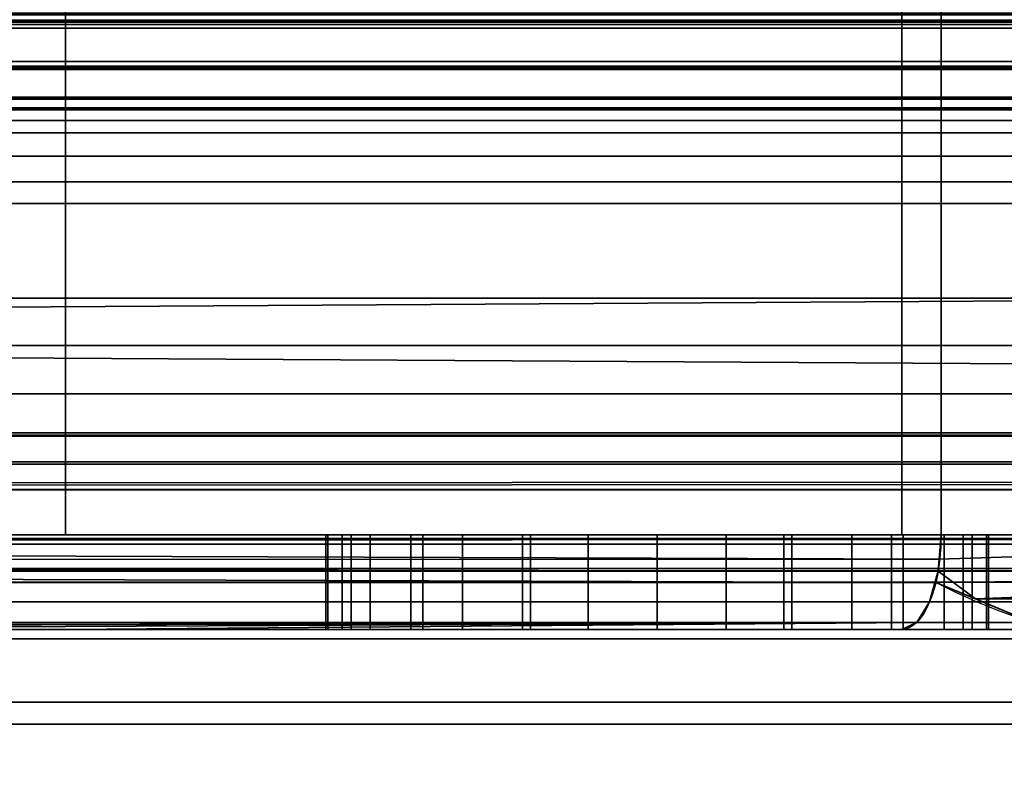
# Model space of a CAD drawing. Header units: millimetres. Extents: x -503 to 6703, y -110 to 193.
# Tile 1016 of 1056: x 4104.27 to 4114.67, y -29.51 to -21.56. Entities that reach past the tile are written whole.
import ezdxf

# ---------------------------------------------------------------- set-up
doc = ezdxf.new("R2010")
doc.units = ezdxf.units.MM
doc.layers.add('152', color=7, linetype='Continuous', true_color=0xffffff)

# ---------------------------------------------------------------- blocks, each defined once
blk = doc.blocks.new('UG_SURFACE_306')
at = {"layer": '152', "color": 252, "linetype": 'Continuous', "lineweight": 35}
for points in [[(4114, -14.5, 1159), (4040, -14.5, 1159), (4040, -27, 1159), (4114, -27, 1159)], [(4040, -14.5, 1002), (4114, -14.5, 1002), (4114, -27, 1002), (4040, -27, 1002)], [(4104.75, -14.5, 1003), (4098, -14.5, 1003), (4098, -27, 1003), (4104.75, -27, 1003)], [(4098, -14.5, 1158), (4104.75, -14.5, 1158), (4104.75, -27, 1158), (4098, -27, 1158)], [(4104.75, -27, 1003), (4113.586, -27, 1003), (4113.586, -14.5, 1003), (4104.75, -14.5, 1003)], [(4104.75, -14.5, 1158), (4113.586, -14.5, 1158), (4113.586, -27, 1158), (4104.75, -27, 1158)], [(4117.75, -14.5, 1007.164), (4113.586, -14.5, 1003), (4113.586, -27, 1003), (4117.75, -27, 1007.164)], [(4117.75, -27, 1153.836), (4113.586, -27, 1158), (4113.586, -14.5, 1158), (4117.75, -14.5, 1153.836)], [(4122, -14.5, 1151), (4114, -14.5, 1159), (4114, -27, 1159), (4122, -27, 1151)], [(4122, -27, 1010), (4114, -27, 1002), (4114, -14.5, 1002), (4122, -14.5, 1010)], [(4114, -27, 1159), (4040, -27, 1159), (4040, -27.383, 1158.924), (4113.968, -27.383, 1158.924)], [(4113.968, -27.383, 1002.076), (4040, -27.383, 1002.076), (4040, -27, 1002), (4114, -27, 1002)], [(4104.75, -27, 1014.25), (4098, -27, 1014.25), (4098, -27, 1026.238), (4099.363, -27, 1027.753)], [(4104.75, -27, 1090.5), (4098, -27, 1090.5), (4098, -27, 1096.269), (4099.35, -27, 1097.25)], [(4104.75, -27, 1110.75), (4099.084, -27, 1110.75), (4098, -27, 1111.955)], [(4098, -27, 1111.955), (4098, -27, 1129.75), (4104.75, -27, 1129.75), (4104.75, -27, 1110.75)], [(4098.316, -27, 1037.689), (4098, -27, 1037.918), (4098, -27, 1090.5), (4104.75, -27, 1090.5)], [(4104.75, -27, 1158), (4104.75, -27, 1129.75), (4098, -27, 1129.75), (4098, -27, 1158)], [(4104.75, -27, 1014.25), (4104.75, -27, 1003), (4098, -27, 1003), (4098, -27, 1014.25)], [(4104.75, -27, 1090.5), (4104.75, -27, 1035), (4099.869, -27, 1035), (4098.316, -27, 1037.689)], [(4100.66, -27, 1109), (4099.084, -27, 1110.75), (4104.75, -27, 1110.75)], [(4104.75, -27, 1097.25), (4099.35, -27, 1097.25), (4099.432, -27, 1097.309)], [(4099.35, -27, 1097.25), (4104.75, -27, 1097.25), (4104.75, -27, 1090.5)], [(4104.75, -27, 1035), (4104.75, -27, 1014.25), (4099.363, -27, 1027.753), (4100.454, -27, 1031.115)], [(4104.75, -27, 1097.25), (4099.432, -27, 1097.309), (4101.511, -27, 1100.91)], [(4100.083, -27, 1034.629), (4099.869, -27, 1035), (4104.75, -27, 1035)], [(4100.454, -27, 1031.115), (4100.083, -27, 1034.629), (4104.75, -27, 1035)], [(4104.75, -27, 1110.75), (4101.945, -27, 1105.045), (4100.66, -27, 1109)], [(4101.511, -27, 1100.91), (4101.945, -27, 1105.045), (4104.75, -27, 1110.75), (4104.75, -27, 1097.25)], [(4117.75, -27, 1014.25), (4104.75, -27, 1014.25), (4111, -27, 1020.5), (4112.339, -27, 1020.766)], [(4104.75, -27, 1014.25), (4108.525, -27, 1021.525), (4109.661, -27, 1020.766)], [(4104.75, -27, 1014.25), (4107.767, -27, 1022.661), (4108.525, -27, 1021.525)], [(4109.661, -27, 1020.766), (4111, -27, 1020.5), (4104.75, -27, 1014.25)], [(4104.75, -27, 1014.25), (4104.75, -27, 1035), (4107.5, -27, 1026), (4107.5, -27, 1024)], [(4104.75, -27, 1035), (4107.767, -27, 1027.339), (4107.5, -27, 1026)], [(4104.75, -27, 1035), (4111, -27, 1029.5), (4109.661, -27, 1029.234)], [(4107.5, -27, 1024), (4107.767, -27, 1022.661), (4104.75, -27, 1014.25)], [(4109.661, -27, 1029.234), (4108.525, -27, 1028.475), (4104.75, -27, 1035)], [(4108.525, -27, 1028.475), (4107.767, -27, 1027.339), (4104.75, -27, 1035)], [(4117.75, -27, 1097.25), (4104.75, -27, 1097.25), (4110.272, -27, 1100.577), (4111.728, -27, 1100.577)], [(4104.75, -27, 1097.25), (4107.969, -27, 1102.25), (4108.943, -27, 1101.168)], [(4104.75, -27, 1110.75), (4111, -27, 1107.5), (4109.576, -27, 1107.197)], [(4108.943, -27, 1101.168), (4110.272, -27, 1100.577), (4104.75, -27, 1097.25)], [(4104.75, -27, 1097.25), (4104.75, -27, 1110.75), (4107.671, -27, 1105.082), (4107.519, -27, 1103.634)], [(4109.576, -27, 1107.197), (4108.399, -27, 1106.342), (4104.75, -27, 1110.75)], [(4108.399, -27, 1106.342), (4107.671, -27, 1105.082), (4104.75, -27, 1110.75)], [(4107.519, -27, 1103.634), (4107.969, -27, 1102.25), (4104.75, -27, 1097.25)], [(4104.75, -27, 1129.75), (4104.75, -27, 1158), (4113.586, -27, 1158)], [(4104.75, -27, 1014.25), (4117.75, -27, 1014.25), (4117.75, -27, 1007.164), (4113.586, -27, 1003)], [(4113.586, -27, 1003), (4104.75, -27, 1003), (4104.75, -27, 1014.25)], [(4113.586, -27, 1158), (4117.75, -27, 1153.836), (4117.75, -27, 1129.75), (4104.75, -27, 1129.75)], [(4117.75, -27, 1129.75), (4117.75, -27, 1110.75), (4104.75, -27, 1110.75), (4104.75, -27, 1129.75)], [(4112.423, -27, 1107.197), (4111, -27, 1107.5), (4104.75, -27, 1110.75), (4117.75, -27, 1110.75)], [(4117.75, -27, 1097.25), (4117.75, -27, 1090.5), (4104.75, -27, 1090.5), (4104.75, -27, 1097.25)], [(4117.75, -27, 1090.5), (4117.75, -27, 1035), (4104.75, -27, 1035), (4104.75, -27, 1090.5)], [(4112.339, -27, 1029.234), (4111, -27, 1029.5), (4104.75, -27, 1035), (4117.75, -27, 1035)], [(4107.5, -28, 1026), (4107.5, -27, 1026), (4107.767, -27, 1027.339), (4107.767, -28, 1027.339)], [(4107.5, -27, 1024), (4107.5, -27, 1026), (4107.5, -28, 1026), (4107.5, -28, 1024)], [(4107.767, -28, 1022.661), (4107.767, -27, 1022.661), (4107.5, -27, 1024), (4107.5, -28, 1024)], [(4107.519, -28, 1103.634), (4107.519, -27, 1103.634), (4107.671, -27, 1105.082), (4107.671, -28, 1105.082)], [(4107.969, -28, 1102.25), (4107.969, -27, 1102.25), (4107.519, -27, 1103.634), (4107.519, -28, 1103.634)], [(4107.671, -28, 1105.082), (4107.671, -27, 1105.082), (4108.399, -27, 1106.342), (4108.399, -28, 1106.342)], [(4107.767, -28, 1027.339), (4107.767, -27, 1027.339), (4108.525, -27, 1028.475), (4108.525, -28, 1028.475)], [(4108.525, -28, 1021.525), (4108.525, -27, 1021.525), (4107.767, -27, 1022.661), (4107.767, -28, 1022.661)], [(4108.943, -28, 1101.168), (4108.943, -27, 1101.168), (4107.969, -27, 1102.25), (4107.969, -28, 1102.25)], [(4108.399, -28, 1106.342), (4108.399, -27, 1106.342), (4109.576, -27, 1107.197), (4109.576, -28, 1107.197)], [(4108.525, -28, 1028.475), (4108.525, -27, 1028.475), (4109.661, -27, 1029.234), (4109.661, -28, 1029.234)], [(4109.661, -28, 1020.766), (4109.661, -27, 1020.766), (4108.525, -27, 1021.525), (4108.525, -28, 1021.525)], [(4110.272, -28, 1100.577), (4110.272, -27, 1100.577), (4108.943, -27, 1101.168), (4108.943, -28, 1101.168)], [(4109.576, -28, 1107.197), (4109.576, -27, 1107.197), (4111, -27, 1107.5), (4111, -28, 1107.5)], [(4109.661, -28, 1029.234), (4109.661, -27, 1029.234), (4111, -27, 1029.5), (4111, -28, 1029.5)], [(4111, -28, 1020.5), (4111, -27, 1020.5), (4109.661, -27, 1020.766), (4109.661, -28, 1020.766)], [(4111.728, -28, 1100.577), (4111.728, -27, 1100.577), (4110.272, -27, 1100.577), (4110.272, -28, 1100.577)], [(4111, -28, 1107.5), (4111, -27, 1107.5), (4112.423, -27, 1107.197), (4112.423, -28, 1107.197)], [(4111, -28, 1029.5), (4111, -27, 1029.5), (4112.339, -27, 1029.234), (4112.339, -28, 1029.234)], [(4112.339, -28, 1020.766), (4112.339, -27, 1020.766), (4111, -27, 1020.5), (4111, -28, 1020.5)], [(4113.057, -28, 1101.168), (4113.057, -27, 1101.168), (4111.728, -27, 1100.577), (4111.728, -28, 1100.577)], [(4117.75, -27, 1097.25), (4111.728, -27, 1100.577), (4113.057, -27, 1101.168)], [(4112.339, -28, 1029.234), (4112.339, -27, 1029.234), (4113.475, -27, 1028.475), (4113.475, -28, 1028.475)], [(4113.475, -28, 1021.525), (4113.475, -27, 1021.525), (4112.339, -27, 1020.766), (4112.339, -28, 1020.766)], [(4117.75, -27, 1035), (4113.475, -27, 1028.475), (4112.339, -27, 1029.234)], [(4112.339, -27, 1020.766), (4113.475, -27, 1021.525), (4117.75, -27, 1014.25)], [(4112.423, -28, 1107.197), (4112.423, -27, 1107.197), (4113.601, -27, 1106.342), (4113.601, -28, 1106.342)], [(4117.75, -27, 1110.75), (4113.601, -27, 1106.342), (4112.423, -27, 1107.197)], [(4114.031, -28, 1102.25), (4114.031, -27, 1102.25), (4113.057, -27, 1101.168), (4113.057, -28, 1101.168)], [(4113.057, -27, 1101.168), (4114.031, -27, 1102.25), (4117.75, -27, 1097.25)], [(4113.475, -28, 1028.475), (4113.475, -27, 1028.475), (4114.233, -27, 1027.339), (4114.233, -28, 1027.339)], [(4114.233, -28, 1022.661), (4114.233, -27, 1022.661), (4113.475, -27, 1021.525), (4113.475, -28, 1021.525)], [(4117.75, -27, 1035), (4114.233, -27, 1027.339), (4113.475, -27, 1028.475)], [(4113.475, -27, 1021.525), (4114.233, -27, 1022.661), (4117.75, -27, 1014.25)], [(4113.601, -28, 1106.342), (4113.601, -27, 1106.342), (4114.329, -27, 1105.082), (4114.329, -28, 1105.082)], [(4117.75, -27, 1110.75), (4114.329, -27, 1105.082), (4113.601, -27, 1106.342)], [(4122, -27, 1151), (4114, -27, 1159), (4113.968, -27.383, 1158.924), (4121.924, -27.383, 1150.968)], [(4114, -27, 1002), (4122, -27, 1010), (4121.924, -27.383, 1010.032), (4113.968, -27.383, 1002.076)], [(4114.481, -28, 1103.634), (4114.481, -27, 1103.634), (4114.031, -27, 1102.25), (4114.031, -28, 1102.25)], [(4117.75, -27, 1097.25), (4114.031, -27, 1102.25), (4114.481, -27, 1103.634)], [(4114.233, -28, 1027.339), (4114.233, -27, 1027.339), (4114.5, -27, 1026), (4114.5, -28, 1026)], [(4114.5, -28, 1024), (4114.5, -27, 1024), (4114.233, -27, 1022.661), (4114.233, -28, 1022.661)], [(4117.75, -27, 1014.25), (4114.233, -27, 1022.661), (4114.5, -27, 1024)], [(4114.5, -27, 1026), (4114.233, -27, 1027.339), (4117.75, -27, 1035)], [(4114.329, -28, 1105.082), (4114.329, -27, 1105.082), (4114.481, -27, 1103.634), (4114.481, -28, 1103.634)], [(4114.481, -27, 1103.634), (4114.329, -27, 1105.082), (4117.75, -27, 1110.75), (4117.75, -27, 1097.25)], [(4114.5, -27, 1026), (4114.5, -27, 1024), (4114.5, -28, 1024), (4114.5, -28, 1026)], [(4117.75, -27, 1035), (4117.75, -27, 1014.25), (4114.5, -27, 1024), (4114.5, -27, 1026)], [(4113.968, -27.383, 1158.924), (4040, -27.383, 1158.924), (4040, -27.707, 1158.707), (4113.879, -27.707, 1158.707)], [(4113.879, -27.707, 1002.293), (4040, -27.707, 1002.293), (4040, -27.383, 1002.076), (4113.968, -27.383, 1002.076)], [(4121.924, -27.383, 1150.968), (4113.968, -27.383, 1158.924), (4113.879, -27.707, 1158.707), (4121.707, -27.707, 1150.879)], [(4113.968, -27.383, 1002.076), (4121.924, -27.383, 1010.032), (4121.707, -27.707, 1010.121), (4113.879, -27.707, 1002.293)], [(4113.879, -27.707, 1158.707), (4040, -27.707, 1158.707), (4040, -27.924, 1158.383), (4113.744, -27.924, 1158.383)], [(4113.744, -27.924, 1002.617), (4040, -27.924, 1002.617), (4040, -27.707, 1002.293), (4113.879, -27.707, 1002.293)], [(4121.707, -27.707, 1150.879), (4113.879, -27.707, 1158.707), (4113.744, -27.924, 1158.383), (4121.383, -27.924, 1150.744)], [(4113.879, -27.707, 1002.293), (4121.707, -27.707, 1010.121), (4121.383, -27.924, 1010.256), (4113.744, -27.924, 1002.617)], [(4113.744, -27.924, 1158.383), (4040, -27.924, 1158.383), (4040, -28, 1158), (4079.25, -28, 1158)], [(4079.25, -28, 1003), (4040, -28, 1003), (4040, -27.924, 1002.617), (4113.744, -27.924, 1002.617)], [(4113.744, -27.924, 1158.383), (4079.25, -28, 1158), (4082.75, -28, 1158)], [(4082.75, -28, 1003), (4079.25, -28, 1003), (4113.744, -27.924, 1002.617)], [(4113.744, -27.924, 1158.383), (4082.75, -28, 1158), (4086, -28, 1158)], [(4113.744, -27.924, 1002.617), (4086, -28, 1003), (4082.75, -28, 1003)], [(4086, -28, 1158), (4098, -28, 1158), (4113.744, -27.924, 1158.383)], [(4113.744, -27.924, 1002.617), (4098, -28, 1003), (4086, -28, 1003)], [(4113.744, -27.924, 1158.383), (4098, -28, 1158), (4104.75, -28, 1158)], [(4113.744, -27.924, 1002.617), (4104.75, -28, 1003), (4098, -28, 1003)], [(4104.75, -28, 1158), (4113.586, -28, 1158), (4113.744, -27.924, 1158.383)], [(4113.744, -27.924, 1002.617), (4113.586, -28, 1003), (4104.75, -28, 1003)], [(4121.383, -27.924, 1150.744), (4113.744, -27.924, 1158.383), (4113.586, -28, 1158), (4117.75, -28, 1153.836)], [(4117.75, -28, 1007.164), (4113.586, -28, 1003), (4113.744, -27.924, 1002.617), (4121.383, -27.924, 1010.256)], [(4104.75, -28, 1090.5), (4098, -28, 1090.5), (4098, -28, 1037.918), (4098.316, -28, 1037.689)], [(4104.75, -28, 1110.75), (4104.75, -28, 1129.75), (4098, -28, 1129.75), (4098, -28, 1111.955)], [(4099.35, -28, 1097.25), (4098, -28, 1096.269), (4098, -28, 1090.5), (4104.75, -28, 1090.5)], [(4098, -28, 1111.955), (4099.084, -28, 1110.75), (4104.75, -28, 1110.75)], [(4099.363, -28, 1027.753), (4098, -28, 1026.238), (4098, -28, 1014.25), (4104.75, -28, 1014.25)], [(4098, -28, 1158), (4098, -28, 1129.75), (4104.75, -28, 1129.75), (4104.75, -28, 1158)], [(4098, -28, 1014.25), (4098, -28, 1003), (4104.75, -28, 1003), (4104.75, -28, 1014.25)], [(4098.316, -28, 1037.689), (4099.869, -28, 1035), (4104.75, -28, 1035), (4104.75, -28, 1090.5)], [(4104.75, -28, 1110.75), (4099.084, -28, 1110.75), (4100.66, -28, 1109)], [(4104.75, -28, 1090.5), (4104.75, -28, 1097.25), (4099.35, -28, 1097.25)], [(4099.432, -28, 1097.309), (4099.35, -28, 1097.25), (4104.75, -28, 1097.25)], [(4100.454, -28, 1031.115), (4099.363, -28, 1027.753), (4104.75, -28, 1014.25), (4104.75, -28, 1035)], [(4101.511, -28, 1100.91), (4099.432, -28, 1097.309), (4104.75, -28, 1097.25)], [(4104.75, -28, 1035), (4099.869, -28, 1035), (4100.083, -28, 1034.629)], [(4104.75, -28, 1035), (4100.083, -28, 1034.629), (4100.454, -28, 1031.115)], [(4100.66, -28, 1109), (4101.945, -28, 1105.045), (4104.75, -28, 1110.75)], [(4104.75, -28, 1097.25), (4104.75, -28, 1110.75), (4101.945, -28, 1105.045), (4101.511, -28, 1100.91)], [(4117.75, -28, 1035), (4104.75, -28, 1035), (4111, -28, 1029.5), (4112.339, -28, 1029.234)], [(4104.75, -28, 1035), (4108.525, -28, 1028.475), (4109.661, -28, 1029.234)], [(4104.75, -28, 1035), (4107.767, -28, 1027.339), (4108.525, -28, 1028.475)], [(4109.661, -28, 1029.234), (4111, -28, 1029.5), (4104.75, -28, 1035)], [(4104.75, -28, 1035), (4104.75, -28, 1014.25), (4107.5, -28, 1024), (4107.5, -28, 1026)], [(4104.75, -28, 1014.25), (4107.767, -28, 1022.661), (4107.5, -28, 1024)], [(4104.75, -28, 1014.25), (4111, -28, 1020.5), (4109.661, -28, 1020.766)], [(4107.5, -28, 1026), (4107.767, -28, 1027.339), (4104.75, -28, 1035)], [(4109.661, -28, 1020.766), (4108.525, -28, 1021.525), (4104.75, -28, 1014.25)], [(4108.525, -28, 1021.525), (4107.767, -28, 1022.661), (4104.75, -28, 1014.25)], [(4117.75, -28, 1110.75), (4104.75, -28, 1110.75), (4111, -28, 1107.5), (4112.423, -28, 1107.197)], [(4104.75, -28, 1110.75), (4108.399, -28, 1106.342), (4109.576, -28, 1107.197)], [(4104.75, -28, 1110.75), (4107.671, -28, 1105.082), (4108.399, -28, 1106.342)], [(4109.576, -28, 1107.197), (4111, -28, 1107.5), (4104.75, -28, 1110.75)], [(4104.75, -28, 1097.25), (4107.969, -28, 1102.25), (4107.519, -28, 1103.634)], [(4107.519, -28, 1103.634), (4107.671, -28, 1105.082), (4104.75, -28, 1110.75), (4104.75, -28, 1097.25)], [(4104.75, -28, 1097.25), (4110.272, -28, 1100.577), (4108.943, -28, 1101.168)], [(4104.75, -28, 1097.25), (4117.75, -28, 1097.25), (4111.728, -28, 1100.577), (4110.272, -28, 1100.577)], [(4108.943, -28, 1101.168), (4107.969, -28, 1102.25), (4104.75, -28, 1097.25)], [(4104.75, -28, 1014.25), (4104.75, -28, 1003), (4113.586, -28, 1003)], [(4104.75, -28, 1129.75), (4117.75, -28, 1129.75), (4117.75, -28, 1153.836), (4113.586, -28, 1158)], [(4113.586, -28, 1158), (4104.75, -28, 1158), (4104.75, -28, 1129.75)], [(4113.586, -28, 1003), (4117.75, -28, 1007.164), (4117.75, -28, 1014.25), (4104.75, -28, 1014.25)], [(4104.75, -28, 1129.75), (4104.75, -28, 1110.75), (4117.75, -28, 1110.75), (4117.75, -28, 1129.75)], [(4104.75, -28, 1097.25), (4104.75, -28, 1090.5), (4117.75, -28, 1090.5), (4117.75, -28, 1097.25)], [(4104.75, -28, 1090.5), (4104.75, -28, 1035), (4117.75, -28, 1035), (4117.75, -28, 1090.5)], [(4112.339, -28, 1020.766), (4111, -28, 1020.5), (4104.75, -28, 1014.25), (4117.75, -28, 1014.25)], [(4113.057, -28, 1101.168), (4111.728, -28, 1100.577), (4117.75, -28, 1097.25)], [(4117.75, -28, 1014.25), (4113.475, -28, 1021.525), (4112.339, -28, 1020.766)], [(4112.339, -28, 1029.234), (4113.475, -28, 1028.475), (4117.75, -28, 1035)], [(4112.423, -28, 1107.197), (4113.601, -28, 1106.342), (4117.75, -28, 1110.75)], [(4117.75, -28, 1097.25), (4114.031, -28, 1102.25), (4113.057, -28, 1101.168)], [(4117.75, -28, 1014.25), (4114.233, -28, 1022.661), (4113.475, -28, 1021.525)], [(4113.475, -28, 1028.475), (4114.233, -28, 1027.339), (4117.75, -28, 1035)], [(4113.601, -28, 1106.342), (4114.329, -28, 1105.082), (4117.75, -28, 1110.75)], [(4114.481, -28, 1103.634), (4114.031, -28, 1102.25), (4117.75, -28, 1097.25)], [(4117.75, -28, 1035), (4114.233, -28, 1027.339), (4114.5, -28, 1026)], [(4114.5, -28, 1024), (4114.233, -28, 1022.661), (4117.75, -28, 1014.25)], [(4117.75, -28, 1097.25), (4117.75, -28, 1110.75), (4114.329, -28, 1105.082), (4114.481, -28, 1103.634)], [(4117.75, -28, 1014.25), (4117.75, -28, 1035), (4114.5, -28, 1026), (4114.5, -28, 1024)]]:
    blk.add_3dface(points, dxfattribs=at)
blk = doc.blocks.new('UG_SURFACE_316')
at = {"layer": '152', "color": 18, "linetype": 'Continuous', "lineweight": 70}
for points in [[(4037.5, -21, 6.5), (4956.5, -21, 6.5), (4956.5, -21.574, 6.614), (4037.5, -21.574, 6.614)], [(4037.5, -22.5, 23.5), (4956.5, -22.5, 23.5), (4956.5, -21.5, 23.5), (4037.5, -21.5, 23.5)], [(4037.5, -21.574, 6.614), (4956.5, -21.574, 6.614), (4956.5, -22.061, 6.939), (4037.5, -22.061, 6.939)], [(4037.5, -22.061, 6.939), (4956.5, -22.061, 6.939), (4956.5, -22.386, 7.426), (4037.5, -22.386, 7.426)], [(4037.5, -22.386, 7.426), (4956.5, -22.386, 7.426), (4956.5, -22.5, 8), (4037.5, -22.5, 8)], [(4037.5, -22.5, 8), (4956.5, -22.5, 8), (4956.5, -22.5, 23.5), (4037.5, -22.5, 23.5)]]:
    blk.add_3dface(points, dxfattribs=at)
blk = doc.blocks.new('UG_SURFACE_317')
at = {"layer": '152', "color": 250, "linetype": 'Continuous', "lineweight": 35}
for points in [[(4037.5, -22.5, 6.5), (4962.5, -22.5, 6.5), (4962.5, -17.5, 6.5), (4037.5, -17.5, 6.5)], [(4037.5, -18.784, 5.5), (4962.5, -18.784, 5.5), (4962.5, -22.5, 5.5), (4037.5, -22.5, 5.5)], [(4037.5, -20.5, 0.5), (4962.5, -20.5, 0.5), (4962.5, -21.648, 0.728), (4037.5, -21.648, 0.728)], [(4037.5, -21.609, 1.835), (4962.5, -21.609, 1.835), (4962.5, -21.014, 1.567), (4037.5, -21.014, 1.567)], [(4037.5, -22.085, 2.281), (4962.5, -22.085, 2.281), (4962.5, -21.609, 1.835), (4037.5, -21.609, 1.835)], [(4037.5, -21.648, 0.728), (4962.5, -21.648, 0.728), (4962.5, -22.621, 1.379), (4037.5, -22.621, 1.379)], [(4037.5, -22.394, 2.856), (4962.5, -22.394, 2.856), (4962.5, -22.085, 2.281), (4037.5, -22.085, 2.281)], [(4037.5, -22.5, 3.5), (4962.5, -22.5, 3.5), (4962.5, -22.394, 2.856), (4037.5, -22.394, 2.856)], [(4037.5, -22.5, 5.5), (4962.5, -22.5, 5.5), (4962.5, -22.5, 3.5), (4037.5, -22.5, 3.5)], [(4037.5, -22.5, 23.5), (4962.5, -22.5, 23.5), (4962.5, -22.5, 6.5), (4037.5, -22.5, 6.5)], [(4037.5, -23.5, 23.5), (4962.5, -23.5, 23.5), (4962.5, -22.5, 23.5), (4037.5, -22.5, 23.5)], [(4037.5, -22.621, 1.379), (4962.5, -22.621, 1.379), (4962.5, -23.272, 2.352), (4037.5, -23.272, 2.352)], [(4037.5, -23.272, 2.352), (4962.5, -23.272, 2.352), (4962.5, -23.5, 3.5), (4037.5, -23.5, 3.5)], [(4037.5, -23.5, 3.5), (4962.5, -23.5, 3.5), (4962.5, -23.5, 23.5), (4037.5, -23.5, 23.5)]]:
    blk.add_3dface(points, dxfattribs=at)
blk = doc.blocks.new('UG_SURFACE_318')
at = {"layer": '152', "color": 252, "linetype": 'Continuous', "lineweight": 35}
for points in [[(4037.5, -12, 27), (4962.5, -12, 27), (4962.5, -22, 27), (4037.5, -22, 27)], [(4037.5, -20.228, 24), (4962.5, -20.228, 24), (4962.5, -23.5, 24), (4037.5, -23.5, 24)], [(4037.5, -22, 25), (4962.5, -22, 25), (4962.5, -20.228, 25), (4037.5, -20.228, 25)], [(4037.5, -24.5, 30.5), (4962.5, -24.5, 30.5), (4962.5, -20.25, 30.5), (4037.5, -20.25, 30.5)], [(4037.5, -22, 27), (4962.5, -22, 27), (4962.5, -22, 25), (4037.5, -22, 25)], [(4037.5, -23, 28), (4962.5, -23, 28), (4962.5, -23.5, 29.5), (4037.5, -23.5, 29.5)], [(4037.5, -23.5, 26.5), (4962.5, -23.5, 26.5), (4962.5, -23, 28), (4037.5, -23, 28)], [(4037.5, -23.5, 0.5), (4962.5, -23.5, 0.5), (4962.5, -24.5, 0.5), (4037.5, -24.5, 0.5)], [(4037.5, -23.5, 24), (4962.5, -23.5, 24), (4962.5, -23.5, 0.5), (4037.5, -23.5, 0.5)], [(4037.5, -23.5, 29.5), (4962.5, -23.5, 29.5), (4962.5, -24.5, 29.5), (4037.5, -24.5, 29.5)], [(4037.5, -24.5, 26.5), (4962.5, -24.5, 26.5), (4962.5, -23.5, 26.5), (4037.5, -23.5, 26.5)], [(4037.5, -24.5, 0.5), (4962.5, -24.5, 0.5), (4962.5, -24.5, 26.5), (4037.5, -24.5, 26.5)], [(4037.5, -24.5, 29.5), (4962.5, -24.5, 29.5), (4962.5, -24.5, 30.5), (4037.5, -24.5, 30.5)]]:
    blk.add_3dface(points, dxfattribs=at)
blk = doc.blocks.new('UG_SURFACE_341')
at = {"layer": '152', "color": 35, "linetype": 'Continuous', "lineweight": 35}
for points in [[(4040, -14.5, 1002), (4114, -14.5, 1002), (4114, -27, 1002), (4040, -27, 1002)], [(4114, -14.5, 1159), (4040, -14.5, 1159), (4040, -27, 1159), (4114, -27, 1159)], [(4104.75, -14.5, 1003), (4098, -14.5, 1003), (4098, -27, 1003), (4104.75, -27, 1003)], [(4098, -14.5, 1158), (4104.75, -14.5, 1158), (4104.75, -27, 1158), (4098, -27, 1158)], [(4104.75, -27, 1003), (4113.586, -27, 1003), (4113.586, -14.5, 1003), (4104.75, -14.5, 1003)], [(4104.75, -14.5, 1158), (4113.586, -14.5, 1158), (4113.586, -27, 1158), (4104.75, -27, 1158)], [(4117.75, -14.5, 1007.164), (4113.586, -14.5, 1003), (4113.586, -27, 1003), (4117.75, -27, 1007.164)], [(4117.75, -27, 1153.836), (4113.586, -27, 1158), (4113.586, -14.5, 1158), (4117.75, -14.5, 1153.836)], [(4122, -14.5, 1151), (4114, -14.5, 1159), (4114, -27, 1159), (4122, -27, 1151)], [(4122, -27, 1010), (4114, -27, 1002), (4114, -14.5, 1002), (4122, -14.5, 1010)], [(4963, -30, 2017), (4963, -19.41, 2017), (4037, -19.41, 2017), (4037, -24.75, 2017)], [(4039, -19.41, 30.5), (4961, -19.41, 30.5), (4037, -25, 30.5), (4037, -24.75, 30.5)], [(4961, -19.41, 30.5), (4963, -19.41, 30.5), (4963, -25, 30.5), (4037, -25, 30.5)], [(4127, -22.753, 1171.853), (4040, -22.753, 1171.853), (4040, -19.5, 1172.5), (4127, -19.5, 1172.5)], [(4127, -19.5, 996.5), (4040, -19.5, 996.5), (4040, -22.753, 997.147), (4127, -22.753, 997.147)], [(4127, -25.51, 1170.01), (4040, -25.51, 1170.01), (4040, -22.753, 1171.853), (4127, -22.753, 1171.853)], [(4127, -22.753, 997.147), (4040, -22.753, 997.147), (4040, -25.51, 998.99), (4127, -25.51, 998.99)], [(4037, -24.75, 2017), (4037, -30, 2017), (4963, -30, 2017)], [(4037, -30), (4037, -25), (4963, -25), (4963, -30)], [(4037, -25), (4037, -25, 30.5), (4963, -25, 30.5), (4963, -25)], [(4127, -27.353, 1167.253), (4040, -27.353, 1167.253), (4040, -25.51, 1170.01), (4127, -25.51, 1170.01)], [(4127, -25.51, 998.99), (4040, -25.51, 998.99), (4040, -27.353, 1001.747), (4127, -27.353, 1001.747)], [(4040, -27, 1002), (4114, -27, 1002), (4113.979, -27.257, 1002.051)], [(4113.979, -27.257, 1002.051), (4040, -27.26, 1002.035), (4040, -27, 1002)], [(4114, -27, 1159), (4040, -27, 1159), (4040, -27.383, 1158.924), (4113.968, -27.383, 1158.924)], [(4104.75, -27, 1014.25), (4098, -27, 1014.25), (4098, -27, 1026.238), (4099.363, -27, 1027.753)], [(4104.75, -27, 1090.5), (4098, -27, 1090.5), (4098, -27, 1096.269), (4099.35, -27, 1097.25)], [(4104.75, -27, 1110.75), (4099.084, -27, 1110.75), (4098, -27, 1111.955)], [(4098, -27, 1111.955), (4098, -27, 1129.75), (4104.75, -27, 1129.75), (4104.75, -27, 1110.75)], [(4098.316, -27, 1037.689), (4098, -27, 1037.918), (4098, -27, 1090.5), (4104.75, -27, 1090.5)], [(4104.75, -27, 1158), (4104.75, -27, 1129.75), (4098, -27, 1129.75), (4098, -27, 1158)], [(4104.75, -27, 1014.25), (4104.75, -27, 1003), (4098, -27, 1003), (4098, -27, 1014.25)], [(4104.75, -27, 1090.5), (4104.75, -27, 1035), (4099.869, -27, 1035), (4098.316, -27, 1037.689)], [(4100.66, -27, 1109), (4099.084, -27, 1110.75), (4104.75, -27, 1110.75)], [(4104.75, -27, 1097.25), (4099.35, -27, 1097.25), (4099.432, -27, 1097.309)], [(4099.35, -27, 1097.25), (4104.75, -27, 1097.25), (4104.75, -27, 1090.5)], [(4104.75, -27, 1035), (4104.75, -27, 1014.25), (4099.363, -27, 1027.753), (4100.454, -27, 1031.115)], [(4104.75, -27, 1097.25), (4099.432, -27, 1097.309), (4101.511, -27, 1100.91)], [(4100.083, -27, 1034.629), (4099.869, -27, 1035), (4104.75, -27, 1035)], [(4100.454, -27, 1031.115), (4100.083, -27, 1034.629), (4104.75, -27, 1035)], [(4104.75, -27, 1110.75), (4101.945, -27, 1105.045), (4100.66, -27, 1109)], [(4101.511, -27, 1100.91), (4101.945, -27, 1105.045), (4104.75, -27, 1110.75), (4104.75, -27, 1097.25)], [(4117.75, -27, 1014.25), (4104.75, -27, 1014.25), (4111, -27, 1020.5), (4112.339, -27, 1020.766)], [(4104.75, -27, 1014.25), (4108.525, -27, 1021.525), (4109.661, -27, 1020.766)], [(4104.75, -27, 1014.25), (4107.767, -27, 1022.661), (4108.525, -27, 1021.525)], [(4109.661, -27, 1020.766), (4111, -27, 1020.5), (4104.75, -27, 1014.25)], [(4104.75, -27, 1014.25), (4104.75, -27, 1035), (4107.5, -27, 1026), (4107.5, -27, 1024)], [(4104.75, -27, 1035), (4107.767, -27, 1027.339), (4107.5, -27, 1026)], [(4104.75, -27, 1035), (4111, -27, 1029.5), (4109.661, -27, 1029.234)], [(4107.5, -27, 1024), (4107.767, -27, 1022.661), (4104.75, -27, 1014.25)], [(4109.661, -27, 1029.234), (4108.525, -27, 1028.475), (4104.75, -27, 1035)], [(4108.525, -27, 1028.475), (4107.767, -27, 1027.339), (4104.75, -27, 1035)], [(4117.75, -27, 1097.25), (4104.75, -27, 1097.25), (4110.272, -27, 1100.577), (4111.728, -27, 1100.577)], [(4104.75, -27, 1097.25), (4107.969, -27, 1102.25), (4108.943, -27, 1101.168)], [(4104.75, -27, 1110.75), (4111, -27, 1107.5), (4109.576, -27, 1107.197)], [(4108.943, -27, 1101.168), (4110.272, -27, 1100.577), (4104.75, -27, 1097.25)], [(4104.75, -27, 1097.25), (4104.75, -27, 1110.75), (4107.671, -27, 1105.082), (4107.519, -27, 1103.634)], [(4109.576, -27, 1107.197), (4108.399, -27, 1106.342), (4104.75, -27, 1110.75)], [(4108.399, -27, 1106.342), (4107.671, -27, 1105.082), (4104.75, -27, 1110.75)], [(4107.519, -27, 1103.634), (4107.969, -27, 1102.25), (4104.75, -27, 1097.25)], [(4104.75, -27, 1129.75), (4104.75, -27, 1158), (4113.586, -27, 1158)], [(4104.75, -27, 1014.25), (4117.75, -27, 1014.25), (4117.75, -27, 1007.164), (4113.586, -27, 1003)], [(4113.586, -27, 1003), (4104.75, -27, 1003), (4104.75, -27, 1014.25)], [(4113.586, -27, 1158), (4117.75, -27, 1153.836), (4117.75, -27, 1129.75), (4104.75, -27, 1129.75)], [(4117.75, -27, 1129.75), (4117.75, -27, 1110.75), (4104.75, -27, 1110.75), (4104.75, -27, 1129.75)], [(4112.423, -27, 1107.197), (4111, -27, 1107.5), (4104.75, -27, 1110.75), (4117.75, -27, 1110.75)], [(4117.75, -27, 1097.25), (4117.75, -27, 1090.5), (4104.75, -27, 1090.5), (4104.75, -27, 1097.25)], [(4117.75, -27, 1090.5), (4117.75, -27, 1035), (4104.75, -27, 1035), (4104.75, -27, 1090.5)], [(4112.339, -27, 1029.234), (4111, -27, 1029.5), (4104.75, -27, 1035), (4117.75, -27, 1035)], [(4107.5, -28, 1026), (4107.5, -27, 1026), (4107.767, -27, 1027.339), (4107.767, -28, 1027.339)], [(4107.5, -27, 1024), (4107.5, -27, 1026), (4107.5, -28, 1026), (4107.5, -28, 1024)], [(4107.767, -28, 1022.661), (4107.767, -27, 1022.661), (4107.5, -27, 1024), (4107.5, -28, 1024)], [(4107.519, -28, 1103.634), (4107.519, -27, 1103.634), (4107.671, -27, 1105.082), (4107.671, -28, 1105.082)], [(4107.969, -28, 1102.25), (4107.969, -27, 1102.25), (4107.519, -27, 1103.634), (4107.519, -28, 1103.634)], [(4107.671, -28, 1105.082), (4107.671, -27, 1105.082), (4108.399, -27, 1106.342), (4108.399, -28, 1106.342)], [(4107.767, -28, 1027.339), (4107.767, -27, 1027.339), (4108.525, -27, 1028.475), (4108.525, -28, 1028.475)], [(4108.525, -28, 1021.525), (4108.525, -27, 1021.525), (4107.767, -27, 1022.661), (4107.767, -28, 1022.661)], [(4108.943, -28, 1101.168), (4108.943, -27, 1101.168), (4107.969, -27, 1102.25), (4107.969, -28, 1102.25)], [(4108.399, -28, 1106.342), (4108.399, -27, 1106.342), (4109.576, -27, 1107.197), (4109.576, -28, 1107.197)], [(4108.525, -28, 1028.475), (4108.525, -27, 1028.475), (4109.661, -27, 1029.234), (4109.661, -28, 1029.234)], [(4109.661, -28, 1020.766), (4109.661, -27, 1020.766), (4108.525, -27, 1021.525), (4108.525, -28, 1021.525)], [(4110.272, -28, 1100.577), (4110.272, -27, 1100.577), (4108.943, -27, 1101.168), (4108.943, -28, 1101.168)], [(4109.576, -28, 1107.197), (4109.576, -27, 1107.197), (4111, -27, 1107.5), (4111, -28, 1107.5)], [(4109.661, -28, 1029.234), (4109.661, -27, 1029.234), (4111, -27, 1029.5), (4111, -28, 1029.5)], [(4111, -28, 1020.5), (4111, -27, 1020.5), (4109.661, -27, 1020.766), (4109.661, -28, 1020.766)], [(4111.728, -28, 1100.577), (4111.728, -27, 1100.577), (4110.272, -27, 1100.577), (4110.272, -28, 1100.577)], [(4111, -28, 1029.5), (4111, -27, 1029.5), (4112.339, -27, 1029.234), (4112.339, -28, 1029.234)], [(4112.339, -28, 1020.766), (4112.339, -27, 1020.766), (4111, -27, 1020.5), (4111, -28, 1020.5)], [(4111, -28, 1107.5), (4111, -27, 1107.5), (4112.423, -27, 1107.197), (4112.423, -28, 1107.197)], [(4117.75, -27, 1097.25), (4111.728, -27, 1100.577), (4113.057, -27, 1101.168)], [(4113.057, -28, 1101.168), (4113.057, -27, 1101.168), (4111.728, -27, 1100.577), (4111.728, -28, 1100.577)], [(4117.75, -27, 1035), (4113.475, -27, 1028.475), (4112.339, -27, 1029.234)], [(4112.339, -27, 1020.766), (4113.475, -27, 1021.525), (4117.75, -27, 1014.25)], [(4112.339, -28, 1029.234), (4112.339, -27, 1029.234), (4113.475, -27, 1028.475), (4113.475, -28, 1028.475)], [(4113.475, -28, 1021.525), (4113.475, -27, 1021.525), (4112.339, -27, 1020.766), (4112.339, -28, 1020.766)], [(4117.75, -27, 1110.75), (4113.601, -27, 1106.342), (4112.423, -27, 1107.197)], [(4112.423, -28, 1107.197), (4112.423, -27, 1107.197), (4113.601, -27, 1106.342), (4113.601, -28, 1106.342)], [(4113.057, -27, 1101.168), (4114.031, -27, 1102.25), (4117.75, -27, 1097.25)], [(4114.031, -28, 1102.25), (4114.031, -27, 1102.25), (4113.057, -27, 1101.168), (4113.057, -28, 1101.168)], [(4117.75, -27, 1035), (4114.233, -27, 1027.339), (4113.475, -27, 1028.475)], [(4113.475, -27, 1021.525), (4114.233, -27, 1022.661), (4117.75, -27, 1014.25)], [(4113.475, -28, 1028.475), (4113.475, -27, 1028.475), (4114.233, -27, 1027.339), (4114.233, -28, 1027.339)], [(4114.233, -28, 1022.661), (4114.233, -27, 1022.661), (4113.475, -27, 1021.525), (4113.475, -28, 1021.525)], [(4117.75, -27, 1110.75), (4114.329, -27, 1105.082), (4113.601, -27, 1106.342)], [(4113.601, -28, 1106.342), (4113.601, -27, 1106.342), (4114.329, -27, 1105.082), (4114.329, -28, 1105.082)], [(4122, -27, 1010), (4121.924, -27.383, 1010.032), (4113.968, -27.383, 1002.076), (4113.979, -27.257, 1002.051)], [(4122, -27, 1151), (4114, -27, 1159), (4113.968, -27.383, 1158.924), (4121.924, -27.383, 1150.968)], [(4113.979, -27.257, 1002.051), (4114, -27, 1002), (4122, -27, 1010)], [(4117.75, -27, 1097.25), (4114.031, -27, 1102.25), (4114.481, -27, 1103.634)], [(4114.481, -28, 1103.634), (4114.481, -27, 1103.634), (4114.031, -27, 1102.25), (4114.031, -28, 1102.25)], [(4117.75, -27, 1014.25), (4114.233, -27, 1022.661), (4114.5, -27, 1024)], [(4114.5, -27, 1026), (4114.233, -27, 1027.339), (4117.75, -27, 1035)], [(4114.233, -28, 1027.339), (4114.233, -27, 1027.339), (4114.5, -27, 1026), (4114.5, -28, 1026)], [(4114.5, -28, 1024), (4114.5, -27, 1024), (4114.233, -27, 1022.661), (4114.233, -28, 1022.661)], [(4114.481, -27, 1103.634), (4114.329, -27, 1105.082), (4117.75, -27, 1110.75), (4117.75, -27, 1097.25)], [(4114.329, -28, 1105.082), (4114.329, -27, 1105.082), (4114.481, -27, 1103.634), (4114.481, -28, 1103.634)], [(4117.75, -27, 1035), (4117.75, -27, 1014.25), (4114.5, -27, 1024), (4114.5, -27, 1026)], [(4114.5, -27, 1026), (4114.5, -27, 1024), (4114.5, -28, 1024), (4114.5, -28, 1026)], [(4040, -27.26, 1002.035), (4113.979, -27.257, 1002.051), (4113.968, -27.383, 1002.076)], [(4040, -27.26, 1002.035), (4113.968, -27.383, 1002.076), (4113.944, -27.503, 1002.136)], [(4113.944, -27.503, 1002.136), (4040, -27.503, 1002.136), (4040, -27.26, 1002.035)], [(4127, -28, 1164), (4040, -28, 1164), (4040, -27.353, 1167.253), (4127, -27.353, 1167.253)], [(4127, -27.353, 1001.747), (4040, -27.353, 1001.747), (4040, -27.503, 1002.136), (4113.944, -27.503, 1002.136)], [(4127, -27.353, 1001.747), (4113.944, -27.503, 1002.136), (4114.362, -27.676, 1002.818)], [(4114.362, -27.676, 1002.818), (4114.903, -27.9, 1003.703), (4127, -27.353, 1001.747)], [(4113.968, -27.383, 1158.924), (4040, -27.383, 1158.924), (4040, -27.707, 1158.707), (4113.879, -27.707, 1158.707)], [(4121.924, -27.383, 1150.968), (4113.968, -27.383, 1158.924), (4113.879, -27.707, 1158.707), (4121.707, -27.707, 1150.879)], [(4114.362, -27.676, 1002.818), (4113.944, -27.503, 1002.136), (4113.968, -27.383, 1002.076)], [(4114.362, -27.676, 1002.818), (4113.968, -27.383, 1002.076), (4121.924, -27.383, 1010.032)], [(4121.924, -27.383, 1010.032), (4121.707, -27.707, 1010.121), (4114.362, -27.676, 1002.818)], [(4113.879, -27.707, 1158.707), (4040, -27.707, 1158.707), (4040, -27.924, 1158.383), (4113.744, -27.924, 1158.383)], [(4121.707, -27.707, 1150.879), (4113.879, -27.707, 1158.707), (4113.744, -27.924, 1158.383), (4121.383, -27.924, 1150.744)], [(4114.903, -27.9, 1003.703), (4114.362, -27.676, 1002.818), (4121.707, -27.707, 1010.121)], [(4113.744, -27.924, 1158.383), (4040, -27.924, 1158.383), (4040, -28, 1158), (4113.586, -28, 1158)], [(4121.383, -27.924, 1150.744), (4113.744, -27.924, 1158.383), (4113.586, -28, 1158), (4121, -28, 1150.586)], [(4113.586, -28, 1158), (4040, -28, 1158), (4040, -28, 1164), (4127, -28, 1164)], [(4107.5, -28, 1024), (4112.339, -28, 1020.766), (4111, -28, 1020.5), (4109.661, -28, 1020.766)], [(4107.5, -28, 1024), (4114.5, -28, 1024), (4114.233, -28, 1022.661), (4113.475, -28, 1021.525)], [(4114.5, -28, 1026), (4107.5, -28, 1026), (4107.767, -28, 1027.339), (4108.525, -28, 1028.475)], [(4113.475, -28, 1021.525), (4112.339, -28, 1020.766), (4107.5, -28, 1024)], [(4107.5, -28, 1024), (4107.5, -28, 1026), (4114.5, -28, 1026), (4114.5, -28, 1024)], [(4109.661, -28, 1020.766), (4108.525, -28, 1021.525), (4107.767, -28, 1022.661), (4107.5, -28, 1024)], [(4107.969, -28, 1102.25), (4107.519, -28, 1103.634), (4107.671, -28, 1105.082), (4111, -28, 1104)], [(4107.671, -28, 1105.082), (4108.399, -28, 1106.342), (4109.576, -28, 1107.197), (4111, -28, 1104)], [(4110.272, -28, 1100.577), (4108.943, -28, 1101.168), (4107.969, -28, 1102.25), (4111, -28, 1104)], [(4108.525, -28, 1028.475), (4109.661, -28, 1029.234), (4114.5, -28, 1026)], [(4109.576, -28, 1107.197), (4111, -28, 1107.5), (4112.423, -28, 1107.197), (4111, -28, 1104)], [(4114.5, -28, 1026), (4109.661, -28, 1029.234), (4111, -28, 1029.5), (4112.339, -28, 1029.234)], [(4113.057, -28, 1101.168), (4111.728, -28, 1100.577), (4110.272, -28, 1100.577), (4111, -28, 1104)], [(4111, -28, 1104), (4112.423, -28, 1107.197), (4113.601, -28, 1106.342)], [(4113.601, -28, 1106.342), (4114.329, -28, 1105.082), (4114.481, -28, 1103.634), (4111, -28, 1104)], [(4114.481, -28, 1103.634), (4114.031, -28, 1102.25), (4113.057, -28, 1101.168), (4111, -28, 1104)], [(4112.339, -28, 1029.234), (4113.475, -28, 1028.475), (4114.233, -28, 1027.339), (4114.5, -28, 1026)], [(4127, -28, 1164), (4121, -28, 1150.586), (4113.586, -28, 1158)]]:
    blk.add_3dface(points, dxfattribs=at)
blk = doc.blocks.new('UG_SURFACE_368')
at = {"layer": '152', "color": 252, "linetype": 'Continuous', "lineweight": 35}
for points in [[(4031.5, -25.92, 2021.75), (4968.5, -25.92, 2021.75), (4968.5, 14.42, 2021.75), (4031.5, 14.42, 2021.75)], [(4033, -25.92, 2020.25), (4033, 14.42, 2020.25), (4967, 14.42, 2020.25), (4967, -25.92, 2020.25)], [(3978, -14, 2075.25), (3978, -25.92, 2075.25), (5022, -25.92, 2075.25), (5022, -14, 2075.25)], [(3979.5, -14, 2073.75), (5020.5, -14, 2073.75), (5020.5, -25.92, 2073.75), (3979.5, -25.92, 2073.75)], [(5022, -25.92, 2075.25), (3978, -25.92, 2075.25), (3978.059, -26.521, 2075.191)], [(5021.941, -26.521, 2075.191), (5022, -25.92, 2075.25), (3978.059, -26.521, 2075.191)], [(3979.5, -25.92, 2073.75), (5020.5, -25.92, 2073.75), (5020.47, -26.228, 2073.72)], [(3979.53, -26.228, 2073.72), (3979.5, -25.92, 2073.75), (5020.47, -26.228, 2073.72)], [(4968.53, -26.228, 2021.78), (4031.5, -25.92, 2021.75), (4031.47, -26.228, 2021.78)], [(4968.53, -26.228, 2021.78), (4968.5, -25.92, 2021.75), (4031.5, -25.92, 2021.75)], [(4032.941, -26.521, 2020.309), (4967, -25.92, 2020.25), (4967.059, -26.521, 2020.309)], [(4032.941, -26.521, 2020.309), (4033, -25.92, 2020.25), (4967, -25.92, 2020.25)], [(5020.47, -26.228, 2073.72), (5020.38, -26.525, 2073.63), (3979.62, -26.525, 2073.63), (3979.53, -26.228, 2073.72)], [(4031.47, -26.228, 2021.78), (4031.38, -26.525, 2021.87), (4968.62, -26.525, 2021.87)], [(4031.47, -26.228, 2021.78), (4968.62, -26.525, 2021.87), (4968.53, -26.228, 2021.78)], [(3978.059, -26.521, 2075.191), (3978.235, -27.099, 2075.016), (5021.766, -27.099, 2075.016), (5021.941, -26.521, 2075.191)], [(5020.037, -27.037, 2073.287), (3979.963, -27.037, 2073.287), (3979.62, -26.525, 2073.63), (5020.38, -26.525, 2073.63)], [(4968.62, -26.525, 2021.87), (4031.38, -26.525, 2021.87), (4031.037, -27.037, 2022.213), (4968.963, -27.037, 2022.213)], [(4967.059, -26.521, 2020.309), (4032.765, -27.099, 2020.484), (4032.941, -26.521, 2020.309)], [(4967.059, -26.521, 2020.309), (4967.235, -27.099, 2020.484), (4032.765, -27.099, 2020.484)], [(5019.525, -27.38, 2072.775), (3980.475, -27.38, 2072.775), (3979.963, -27.037, 2073.287), (5020.037, -27.037, 2073.287)], [(4968.963, -27.037, 2022.213), (4031.037, -27.037, 2022.213), (4030.525, -27.38, 2022.725), (4969.475, -27.38, 2022.725)], [(5021.766, -27.099, 2075.016), (3978.235, -27.099, 2075.016), (3978.902, -28.098, 2074.348), (5021.098, -28.098, 2074.348)], [(4967.902, -28.098, 2021.152), (4032.098, -28.098, 2021.152), (4032.765, -27.099, 2020.484), (4967.235, -27.099, 2020.484)], [(5018.92, -27.5, 2072.17), (3981.08, -27.5, 2072.17), (3980.475, -27.38, 2072.775), (5019.525, -27.38, 2072.775)], [(4969.475, -27.38, 2022.725), (4030.525, -27.38, 2022.725), (4029.92, -27.5, 2023.33), (4970.08, -27.5, 2023.33)], [(3981.08, -27.5, 2072.17), (5018.92, -27.5, 2072.17), (4970.08, -27.5, 2023.33), (4029.92, -27.5, 2023.33)], [(5021.098, -28.098, 2074.348), (3978.902, -28.098, 2074.348), (3979.901, -28.766, 2073.349), (5020.099, -28.766, 2073.349)], [(4968.901, -28.766, 2022.151), (4031.099, -28.766, 2022.151), (4032.098, -28.098, 2021.152), (4967.902, -28.098, 2021.152)], [(5020.099, -28.766, 2073.349), (3979.901, -28.766, 2073.349), (3981.08, -29, 2072.17), (5018.92, -29, 2072.17)], [(4970.08, -29, 2023.33), (4029.92, -29, 2023.33), (4031.099, -28.766, 2022.151), (4968.901, -28.766, 2022.151)], [(3981.08, -29, 2072.17), (4029.92, -29, 2023.33), (4970.08, -29, 2023.33), (5018.92, -29, 2072.17)]]:
    blk.add_3dface(points, dxfattribs=at)

msp = doc.modelspace()

# ---------------------------------------------------------------- linework, layer by layer
at = {"layer": '152', "color": 252, "linetype": 'Continuous', "lineweight": -3, "true_color": 0x939598}
for p, q in [((4113.586, -14.5, 1003), (4113.586, -27, 1003)), ((4113.586, -27, 1158), (4113.586, -14.5, 1158)), ((4113.586, -14.5, 1003), (4113.586, -27, 1003)), ((4113.586, -27, 1158), (4113.586, -14.5, 1158)), ((4114, -27, 1159), (4114, -14.5, 1159)), ((4114, -14.5, 1002), (4114, -27, 1002)), ((4114, -27, 1159), (4114, -14.5, 1159)), ((4114, -14.5, 1002), (4114, -27, 1002)), ((4962.5, -22, 25), (4037.5, -22, 25)), ((4962.5, -22, 27), (4037.5, -22, 27)), ((4962.5, -22.5, 23.5), (4037.5, -22.5, 23.5)), ((4956.5, -22.5, 8), (4037.5, -22.5, 8)), ((4956.5, -22.5, 23.5), (4037.5, -22.5, 23.5)), ((4962.5, -22.5, 3.5), (4037.5, -22.5, 3.5)), ((4962.5, -22.5, 6.5), (4037.5, -22.5, 6.5)), ((4962.5, -22.5, 5.5), (4037.5, -22.5, 5.5)), ((4962.5, -23, 28), (4037.5, -23, 28)), ((4962.5, -23.5, 3.5), (4037.5, -23.5, 3.5)), ((4962.5, -23.5, 26.5), (4037.5, -23.5, 26.5)), ((4962.5, -23.5, 0.5), (4037.5, -23.5, 0.5)), ((4962.5, -23.5, 24), (4037.5, -23.5, 24)), ((4962.5, -23.5, 29.5), (4037.5, -23.5, 29.5)), ((4962.5, -23.5, 23.5), (4037.5, -23.5, 23.5)), ((4962.5, -24.5, 0.5), (4037.5, -24.5, 0.5)), ((4962.5, -24.5, 30.5), (4037.5, -24.5, 30.5)), ((4962.5, -24.5, 29.5), (4037.5, -24.5, 29.5)), ((4962.5, -24.5, 26.5), (4037.5, -24.5, 26.5)), ((4037, -25, 30.5), (4963, -25, 30.5)), ((4963, -25), (4037, -25)), ((5022, -25.92, 2075.25), (3978, -25.92, 2075.25)), ((5020.5, -25.92, 2073.75), (3979.5, -25.92, 2073.75)), ((4968.5, -25.92, 2021.75), (4031.5, -25.92, 2021.75)), ((4967, -25.92, 2020.25), (4033, -25.92, 2020.25)), ((4113.586, -27, 1158), (4040, -27, 1158)), ((4113.586, -27, 1003), (4040, -27, 1003)), ((4040, -27, 1159), (4114, -27, 1159)), ((4114, -27, 1002), (4040, -27, 1002)), ((4114, -27, 1002), (4040, -27, 1002)), ((4113.586, -27, 1003), (4040, -27, 1003)), ((4113.586, -27, 1158), (4040, -27, 1158)), ((4040, -27, 1159), (4114, -27, 1159)), ((4107.5, -28, 1024), (4107.5, -27, 1024)), ((4107.5, -27, 1024), (4107.5, -27, 1026)), ((4107.5, -28, 1026), (4107.5, -27, 1026)), ((4107.5, -28, 1026), (4107.5, -27, 1026)), ((4107.5, -27, 1024), (4107.5, -27, 1026)), ((4107.5, -28, 1024), (4107.5, -27, 1024)), ((4113.586, -27, 1003), (4121, -27, 1010.414)), ((4121, -27, 1150.586), (4113.586, -27, 1158)), ((4121, -27, 1150.586), (4113.586, -27, 1158)), ((4113.586, -27, 1003), (4121, -27, 1010.414)), ((4122, -27, 1010), (4114, -27, 1002)), ((4114, -27, 1159), (4122, -27, 1151)), ((4114, -27, 1159), (4122, -27, 1151)), ((4122, -27, 1010), (4114, -27, 1002)), ((4114.5, -28, 1024), (4114.5, -27, 1024)), ((4114.5, -28, 1026), (4114.5, -27, 1026)), ((4114.5, -27, 1026), (4114.5, -27, 1024)), ((4114.5, -27, 1026), (4114.5, -27, 1024)), ((4114.5, -28, 1024), (4114.5, -27, 1024)), ((4114.5, -28, 1026), (4114.5, -27, 1026)), ((5018.92, -27.5, 2072.17), (3981.08, -27.5, 2072.17)), ((4970.08, -27.5, 2023.33), (4029.92, -27.5, 2023.33)), ((4113.944, -27.503, 1002.136), (4040, -27.503, 1002.136)), ((4040, -28, 1003), (4113.586, -28, 1003)), ((4113.586, -28, 1158), (4040, -28, 1158)), ((4113.586, -28, 1158), (4040, -28, 1158)), ((4127, -28, 1164), (4040, -28, 1164)), ((4107.5, -28, 1024), (4107.5, -28, 1026)), ((4107.5, -28, 1024), (4107.5, -28, 1026)), ((4113.586, -28, 1003), (4121, -28, 1010.414)), ((4121, -28, 1150.586), (4113.586, -28, 1158)), ((4121, -28, 1150.586), (4113.586, -28, 1158)), ((4114.5, -28, 1026), (4114.5, -28, 1024)), ((4114.5, -28, 1026), (4114.5, -28, 1024)), ((5018.92, -29, 2072.17), (3981.08, -29, 2072.17)), ((4970.08, -29, 2023.33), (4029.92, -29, 2023.33))]:
    msp.add_line(p, q, dxfattribs=at)
at = {"layer": '152', "color": 252, "linetype": 'Continuous', "lineweight": -3, "true_color": 0x939598, "extrusion": (0, 1, -9.91271e-16)}
for centre in [(-4111, 1104, -27), (-4111, 1104, -27), (-4111, 1104, -28), (-4111, 1104, -28)]:
    msp.add_circle(centre, 3.5, dxfattribs=at)
for centre, start, end in [((-4111, 1026, -27), 0, 180), ((-4111, 1024, -27), 180, 0), ((-4111, 1026, -27), 0, 180), ((-4111, 1024, -27), 180, 0), ((-4111, 1026, -28), 0, 180), ((-4111, 1024, -28), 180, 0), ((-4111, 1024, -28), 180, 0), ((-4111, 1026, -28), 0, 180)]:
    msp.add_arc(centre, 3.5, start, end, dxfattribs=at)
at = {"layer": '152', "color": 252, "linetype": 'Continuous', "lineweight": -3, "true_color": 0x939598, "extrusion": (0.92388, -2.15646e-16, -0.382683)}
msp.add_ellipse((4113.586, -27, 1158), major_axis=(0.414, 0, 1), ratio=0.92388, start_param=0, end_param=1.570796, dxfattribs=at)
msp.add_ellipse((4113.586, -27, 1158), major_axis=(0.414, 0, 1), ratio=0.92388, start_param=0, end_param=1.570796, dxfattribs=at)
at = {"layer": '152', "color": 252, "linetype": 'Continuous', "lineweight": -3, "true_color": 0x939598, "extrusion": (-0.92388, -2.15646e-16, -0.382683)}
for end_param in [4.712389, 3.668463]:
    msp.add_ellipse((4113.586, -27, 1003), major_axis=(-0.414, 0, 1), ratio=0.92388, start_param=3.141593, end_param=end_param, dxfattribs=at)
at = {"layer": '152', "color": 252, "linetype": 'Continuous', "lineweight": -3, "true_color": 0x939598}
msp.add_open_spline([(4115.586, -28, 1005), (4115.075, -28, 1004.009), (4114.563, -27.817, 1003.014), (4113.944, -27.503, 1002.136)], degree=3, dxfattribs=at)

# ---------------------------------------------------------------- block references
for name in ['UG_SURFACE_368', 'UG_SURFACE_341', 'UG_SURFACE_306', 'UG_SURFACE_318', 'UG_SURFACE_317', 'UG_SURFACE_316']:
    msp.add_blockref(name, (0, 0), dxfattribs=at)

doc.saveas('drawing.dxf')
